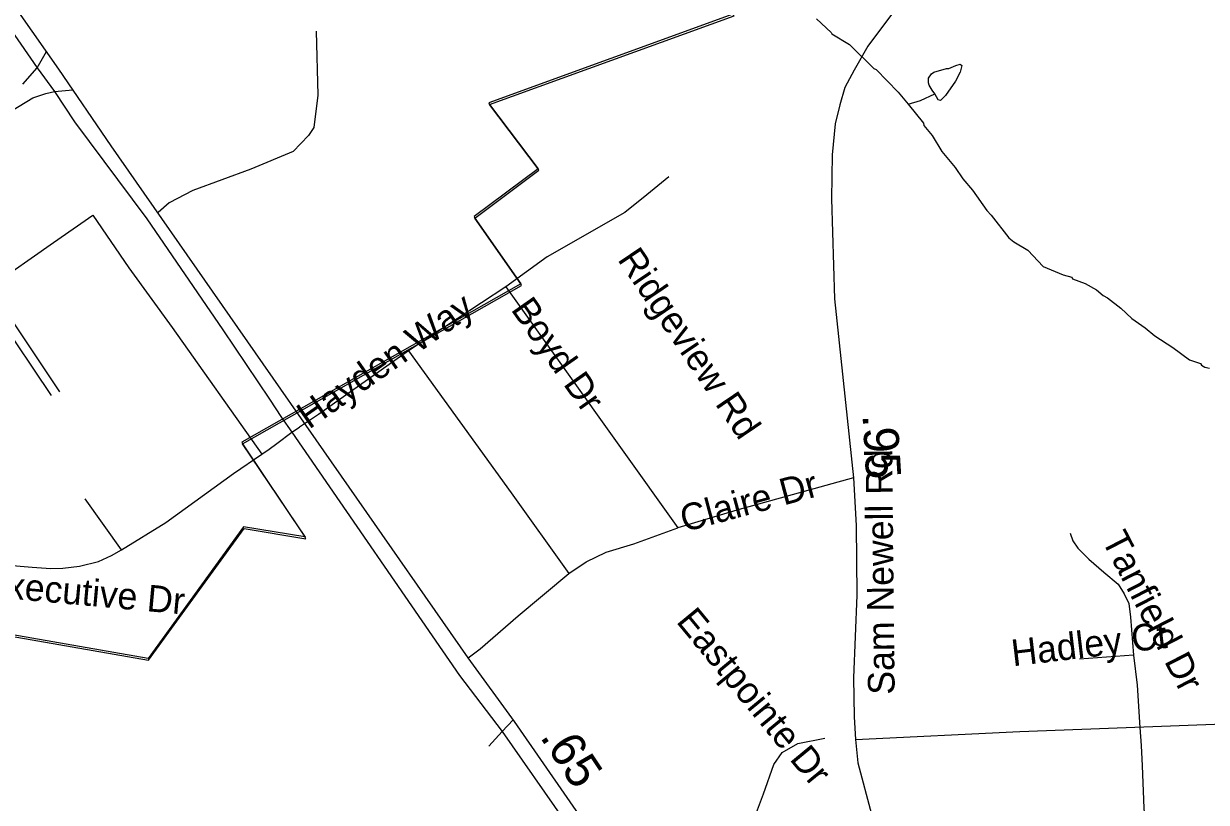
# Model space of a CAD drawing. Extents: x 1383679 to 1536984, y 460658 to 651027.
# Drawn here: x 1484485 to 1488704, y 510349 to 513125 of the extents above; entities that cross this region are included whole.
import ezdxf

# ---------------------------------------------------------------- set-up
doc = ezdxf.new("R2010")
doc.units = 0
for name, color, linetype in [('Exist Boundary Political City Limit New', 7, 'Continuous'), ('Exist Hydrographic Misc Water Feature', 7, 'Continuous'), ('Exist Road Non-System Type 51', 7, 'Continuous'), ('Exist Road Non-System Type 51 Label', 7, 'Continuous'), ('Exist Road Primary US Divided Attributed', 7, 'Continuous'), ('Exist Road Secondary Mileage Hundredths English Label', 7, 'Continuous'), ('Exist Road Secondary Type 51 Attributed', 7, 'Continuous'), ('Exist Road Secondary Type 51 Label', 7, 'Continuous'), ('Map Preparation Boundary City Limit Buffer Line', 7, 'Continuous')]:
    doc.layers.add(name, color=color, linetype=linetype)

msp = doc.modelspace()

# ---------------------------------------------------------------- linework, layer by layer
at = {"layer": 'Exist Boundary Political City Limit New'}
for p, q in [((1486147, 512837.7), (1486320.2, 512608.2)), ((1486320.2, 512608.2), (1486147, 512837.7)), ((1486094.2, 512432.3), (1486258.5, 512197.7)), ((1486258.5, 512197.7), (1486094.2, 512432.3)), ((1485265.5, 511627.4), (1485487.2, 511295.4))]:
    msp.add_line(p, q, dxfattribs=at)
for points in [[(1487014.5, 513158.8), (1486144.2, 512843.4), (1486147, 512837.7)], [(1486147, 512837.7), (1487019.4, 513153.9), (1487014.5, 513158.8)], [(1486320.2, 512608.2), (1486091.8, 512437.8), (1486094.2, 512432.3)], [(1486094.2, 512432.3), (1486322.9, 512602.8), (1486320.2, 512608.2)], [(1486258.5, 512197.7), (1485262.6, 511632.8), (1485265.5, 511627.4)], [(1485265.5, 511627.4), (1486261.1, 512192.1), (1486258.5, 512197.7)], [(1485487.2, 511295.4), (1485490.1, 511294.9), (1485265.5, 511627.4)], [(1485487.2, 511295.4), (1485269.4, 511331), (1484928.5, 510861.8), (1483465.4, 511117.7), (1483472.5, 511110.6)], [(1483472.5, 511110.6), (1484930.1, 510855.6), (1485271, 511324.8), (1485491.8, 511288.8), (1485487.2, 511295.4)]]:
    msp.add_lwpolyline(points, dxfattribs=at)
at = {"layer": 'Exist Hydrographic Misc Water Feature'}
for points in [[(1487313.6, 513142.6), (1487365.7, 513094), (1487367.7, 513088.8), (1487431.1, 513051.6), (1487517.5, 512966.1), (1487525.5, 512961.9), (1487604.1, 512880.6), (1487640.2, 512838.8)], [(1487734.7, 512875.7), (1487726.2, 512888.4), (1487714.5, 512906.6), (1487712.6, 512914.6), (1487712.9, 512930.6), (1487723.2, 512946.4), (1487731.3, 512952.2), (1487777.4, 512965.4), (1487785.4, 512965.3), (1487809.6, 512976.8), (1487825.7, 512980.5), (1487831.7, 512976.4), (1487825.2, 512952.6), (1487808.7, 512920.9), (1487773.8, 512869.5), (1487755.5, 512851.8), (1487747.6, 512854), (1487734.7, 512875.7)], [(1487640.2, 512838.8), (1487683.5, 512851.2), (1487734.7, 512875.7)], [(1487640.2, 512838.8), (1487694.2, 512771), (1487696, 512762.9), (1487725.4, 512726.4), (1487760.4, 512669.8), (1487807.4, 512612.9), (1487834.7, 512572.5), (1487870, 512531.8), (1487920.8, 512458.9), (1487936.5, 512442.7), (1487999, 512361.5), (1488016.8, 512347.2), (1488066.8, 512317.7), (1488121.2, 512259.4), (1488192.8, 512230.1), (1488224.5, 512221.5), (1488226.5, 512215.5), (1488272.1, 512198.7), (1488311.8, 512176), (1488335.4, 512155.6), (1488351.3, 512147.3), (1488398.6, 512110.4), (1488438, 512073.7), (1488485.4, 512040.9), (1488519.5, 512011.8), (1488584.1, 511971.1), (1488643.4, 511926.1), (1488683.1, 511913.3), (1488687, 511907.2), (1488698.9, 511901), (1488714.8, 511896.8)]]:
    msp.add_lwpolyline(points, dxfattribs=at)
at = {"layer": 'Exist Road Non-System Type 51'}
for p, q in [((1484533.1, 512968.5), (1484566.2, 513026.1)), ((1484481.5, 512909.3), (1484533.1, 512968.5)), ((1484594.2, 512883.2), (1484660.2, 512890)), ((1485004.3, 512486.3), (1484964, 512451.8)), ((1484363.1, 512186), (1484613, 511812.3)), ((1486204.9, 512187.4), (1485857.6, 511959)), ((1486204.9, 512187.4), (1486818.2, 511328.1)), ((1484335.5, 512166.2), (1484582.5, 511799.6)), ((1485857.6, 511959), (1485536.9, 511731.9)), ((1485536.9, 511731.9), (1485490, 511700.9)), ((1485387.4, 511628), (1485441.2, 511668.5)), ((1485441.2, 511668.5), (1485468.2, 511686.8)), ((1485490, 511700.9), (1485468.2, 511686.8)), ((1484833.2, 511249.7), (1484704.6, 511431.6)), ((1486070.2, 510864.1), (1486113.8, 510895.8)), ((1488444.5, 510873.3), (1488251.3, 510859.2)), ((1486231.1, 510642.6), (1486192.1, 510600.9)), ((1486192.1, 510600.9), (1486144.7, 510549.4))]:
    msp.add_line(p, q, dxfattribs=at)
for points in [[(1485527.8, 513098.6), (1485533.8, 512870.4), (1485519.9, 512754.6), (1485501.3, 512727), (1485446.4, 512669.9), (1485295.2, 512606.5), (1485088.2, 512530.7), (1485004.3, 512486.3)], [(1484023.8, 512528.6), (1484198.9, 512649.9), (1484379.1, 512778.2), (1484469.2, 512831.7), (1484517.8, 512860.7)], [(1484517.8, 512860.7), (1484563.6, 512876.2), (1484594.2, 512883.2)], [(1486786.2, 512579.4), (1486707.7, 512514.5), (1486629.2, 512452.5), (1486351.7, 512294.5), (1486204.9, 512187.4)], [(1484363.1, 512186), (1484591.2, 512345.3), (1484731.5, 512442.6), (1484859.3, 512255.1), (1485014.1, 512042.1), (1485333.9, 511589.7)], [(1485857.6, 511959), (1486224, 511452.1), (1486429.4, 511165.1)], [(1485333.9, 511589.7), (1485360.7, 511607.9), (1485387.4, 511628)], [(1484833.2, 511249.7), (1484992.3, 511347), (1485233.5, 511521.9), (1485333.9, 511589.7)], [(1487444.7, 511506.3), (1487029.4, 511390.4), (1486818.2, 511328.1)], [(1487452.7, 510572.5), (1488038.3, 510601), (1489207.6, 510645.1), (1489389.7, 510648), (1489457.6, 510642.8), (1489537, 510609.6), (1489673.6, 510517.2), (1490173.1, 510124.6), (1490246.4, 510075.3), (1490345.4, 510025.5), (1490449, 509993.8), (1490558.9, 509986), (1490665.2, 509996), (1490767.5, 510018.4), (1490862.2, 510054.9), (1490932.9, 510095.7), (1491024.2, 510168.1), (1492431.9, 511464)], [(1486429.4, 511165.1), (1486491.9, 511206), (1486562.7, 511240.4), (1486661.2, 511270.6), (1486818.2, 511328.1)], [(1488217.9, 511308.9), (1488228, 511280.7), (1488245.5, 511255.4), (1488284.7, 511215.9), (1488338.5, 511169.4), (1488389.3, 511127.1), (1488411.1, 511091.8), (1488427.1, 511058), (1488432.9, 511008.6), (1488444.5, 510873.3)], [(1484302.1, 511204.6), (1484515, 511187.7), (1484581.8, 511182), (1484623.9, 511183.5), (1484683.5, 511190.5), (1484751.8, 511207.4), (1484798.3, 511228.6), (1484833.2, 511249.7)], [(1486113.8, 510895.8), (1486249.3, 511014.3), (1486429.4, 511165.1)], [(1488444.5, 510873.3), (1488457.6, 510766.1), (1488467.1, 510615.2)], [(1488467.1, 510615.2), (1488471.4, 510551.8), (1488475.1, 510478.5), (1488480.9, 510327.6), (1488488.1, 510234.5), (1488499.8, 510193.6), (1488525.9, 510165.4), (1488544.8, 510140.1), (1488578.2, 510121.7), (1488624.7, 510109), (1488813.6, 510080.8), (1489025.8, 510055.5), (1489248.8, 510024.4), (1489384.7, 509997.6), (1489419.6, 509979.3), (1489448.6, 509959.6), (1489471.9, 509932.8), (1489500.2, 509880.6), (1489526.4, 509825.6), (1489546.7, 509756.5), (1489549.6, 509717.1), (1489538, 509673.3), (1489506.8, 509607.1), (1489474.8, 509525.3)], [(1486938.4, 510095.7), (1486986, 510135.3), (1487021.7, 510165.5), (1487048.2, 510200.2), (1487085.1, 510274), (1487124.3, 510379.1), (1487161.2, 510484.2), (1487191.1, 510526.7), (1487246.4, 510558), (1487343.2, 510578.1)]]:
    msp.add_lwpolyline(points, dxfattribs=at)
at = {"layer": 'Exist Road Primary US Divided Attributed'}
for points in [[(1487373.2, 508995.8), (1486235.5, 510636.4), (1486070.2, 510864.1), (1484796.9, 512689.3), (1484610.1, 512963.6), (1484237, 513494.4), (1483907.6, 513937.7), (1483544.6, 514481.5), (1483379.3, 514716.2), (1483191.9, 514992.6), (1482874.4, 515445.2), (1482748.8, 515642.6), (1482517.1, 515940.2), (1481781, 516804.7), (1481564.6, 517048.4), (1481412.7, 517226.1), (1481311, 517339.6), (1481189.7, 517486.2), (1481060.3, 517637.7)], [(1484440.1, 513101.8), (1484533.1, 512968.5), (1484594.2, 512883.2), (1484665.9, 512775.7), (1484924, 512429.9), (1485195.4, 512033.7), (1485362.1, 511786.2), (1485404, 511721.3), (1485441.2, 511668.5), (1486040, 510800.6), (1486192.1, 510600.9), (1486414.5, 510283.3), (1486488.2, 510174.9), (1486796.6, 509742.6), (1487119.3, 509268.9), (1487337.4, 508955.5)]]:
    msp.add_lwpolyline(points, dxfattribs=at)
at = {"layer": 'Exist Road Secondary Type 51 Attributed'}
msp.add_lwpolyline([(1487759.3, 513397.2), (1487496.5, 513044.9), (1487447, 512960), (1487414.7, 512897.3), (1487396.3, 512835.8), (1487380.1, 512768.7), (1487369, 512657.2), (1487366.3, 512500.4), (1487376.7, 512144.8), (1487444.7, 511506.3), (1487455, 511336.3), (1487457.3, 511088), (1487445.3, 510793.2), (1487447, 510654.2), (1487452.7, 510572.5), (1487460.8, 510489.8), (1487607, 509940.1)], dxfattribs=at)
at = {"layer": 'Map Preparation Boundary City Limit Buffer Line'}
for p, q in [((1486147, 512837.7), (1486320.2, 512608.2)), ((1486320.2, 512608.2), (1486147, 512837.7)), ((1486094.2, 512432.3), (1486258.5, 512197.7)), ((1486258.5, 512197.7), (1486094.2, 512432.3)), ((1485265.5, 511627.4), (1485487.2, 511295.4))]:
    msp.add_line(p, q, dxfattribs=at)
for points in [[(1487014.5, 513158.8), (1486144.2, 512843.4), (1486147, 512837.7)], [(1486147, 512837.7), (1487019.4, 513153.9), (1487014.5, 513158.8)], [(1486320.2, 512608.2), (1486091.8, 512437.8), (1486094.2, 512432.3)], [(1486094.2, 512432.3), (1486322.9, 512602.8), (1486320.2, 512608.2)], [(1486258.5, 512197.7), (1485262.6, 511632.8), (1485265.5, 511627.4)], [(1485265.5, 511627.4), (1486261.1, 512192.1), (1486258.5, 512197.7)], [(1485487.2, 511295.4), (1485490.1, 511294.9), (1485265.5, 511627.4)], [(1485487.2, 511295.4), (1485269.4, 511331), (1484928.5, 510861.8), (1483465.4, 511117.7), (1483472.5, 511110.6)], [(1483472.5, 511110.6), (1484930.1, 510855.6), (1485271, 511324.8), (1485491.8, 511288.8), (1485487.2, 511295.4)]]:
    msp.add_lwpolyline(points, dxfattribs=at)

# ---------------------------------------------------------------- texts
at = {"layer": 'Exist Road Non-System Type 51 Label'}
for s, rotation, p in [('Ridgeview Rd', 304.0606, (1486601.2, 512284.6)), ('Hayden Way', 35.0182, (1485502.8, 511677.1)), ('Boyd Dr', 305.1118, (1486220.6, 512106.3)), ('Claire Dr', 15.0381, (1486841.5, 511311.9)), ('Tanfield Dr', 297.2792, (1488328.8, 511285.5)), ('Crownpoint Executive Dr', 354.7904, (1483662.8, 511145.4)), ('Eastpointe Dr', 309.5147, (1486810, 510992.6)), ('Hadley Ct', 6.8285, (1488014, 510833.6))]:
    msp.add_text(s, height=95, rotation=rotation, dxfattribs=at).set_placement(p)
at = {"layer": 'Exist Road Secondary Mileage Hundredths English Label'}
for s, rotation, p in [('.95', 273.4918, (1487477, 511730.3)), ('.65', 303.4899, (1486324.3, 510582.3))]:
    msp.add_text(s, height=125, rotation=rotation, dxfattribs=at).set_placement(p)
at = {"layer": 'Exist Road Secondary Type 51 Label'}
msp.add_text('Sam Newell Rd', height=95, rotation=90.5939, dxfattribs=at).set_placement((1487592, 510733))

doc.saveas('drawing.dxf')
